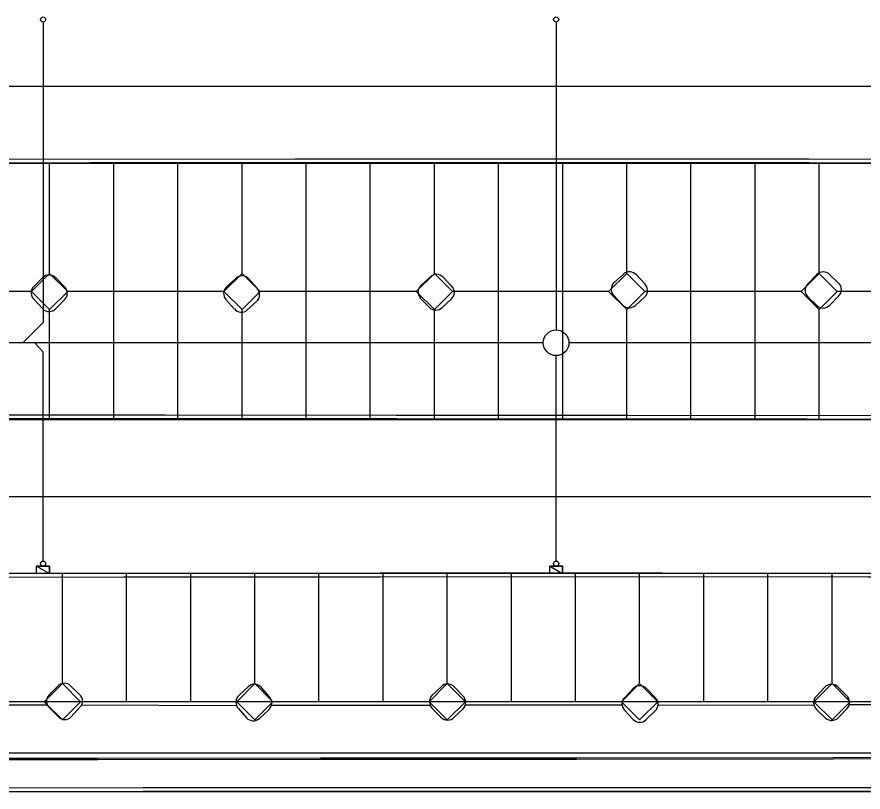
# Model space of a CAD drawing. Extents: x -264205 to -263659, y -1242401 to -1241986.
# Drawn here: x -263891.84 to -263858.86, y -1242301.5 to -1242271.27 of the extents above; entities that cross this region are included whole.
import ezdxf

# ---------------------------------------------------------------- set-up
doc = ezdxf.new("R2010")
doc.units = 0
for name, color, linetype in [('PROJEKT_OBRUBNIKY_KOMUNIKACIE', 7, 'Continuous'), ('PROJEKT_TDZ_VODOROVNE', 7, 'Continuous'), ('SITUACIA_DSP_2D', 7, 'Continuous'), ('SO_20-1_OBRUBNIKY_DOLNA_HRANA', 7, 'Continuous'), ('SO_20-1_OBRUBNIKY_HORNA_HRANA', 7, 'Continuous'), ('SO_20-2_OBRUBNIKY_DOLNA_HRANA', 7, 'Continuous'), ('SO_20-2_OBRUBNIKY_HORNA_HRANA', 7, 'Continuous')]:
    doc.layers.add(name, color=color, linetype=linetype)

msp = doc.modelspace()

# ---------------------------------------------------------------- linework, layer by layer
at = {"layer": 'PROJEKT_OBRUBNIKY_KOMUNIKACIE'}
for p, q in [((-263917.08, -1242276.982), (-263817.068, -1242276.982)), ((-263819.568, -1242286.982), (-263917.08, -1242286.982)), ((-263817.19, -1242292.982), (-263917.08, -1242292.982)), ((-263815.601, -1242297.982), (-263917.08, -1242297.982)), ((-263816.308, -1242299.982), (-263918.049, -1242299.982)), ((-263914.08, -1242301.482), (-263815.822, -1242301.482))]:
    msp.add_line(p, q, dxfattribs=at)
for points in [[(-263890.568, -1242281.275), (-263889.861, -1242281.982), (-263890.568, -1242282.689), (-263891.275, -1242281.982), (-263890.568, -1242281.275)], [(-263890.568, -1242281.275), (-263889.861, -1242281.982), (-263890.568, -1242282.689), (-263891.275, -1242281.982), (-263890.568, -1242281.275)], [(-263883.068, -1242281.275), (-263882.361, -1242281.982), (-263883.068, -1242282.689), (-263883.775, -1242281.982), (-263883.068, -1242281.275)], [(-263875.568, -1242281.275), (-263874.861, -1242281.982), (-263875.568, -1242282.689), (-263876.275, -1242281.982), (-263875.568, -1242281.275)], [(-263868.068, -1242281.275), (-263867.361, -1242281.982), (-263868.068, -1242282.689), (-263868.775, -1242281.982), (-263868.068, -1242281.275)], [(-263860.568, -1242281.275), (-263859.861, -1242281.982), (-263860.568, -1242282.689), (-263861.275, -1242281.982), (-263860.568, -1242281.275)], [(-263890.068, -1242297.275), (-263889.361, -1242297.982), (-263890.068, -1242298.689), (-263890.775, -1242297.982), (-263890.068, -1242297.275)], [(-263890.068, -1242297.275), (-263889.361, -1242297.982), (-263890.068, -1242298.689), (-263890.775, -1242297.982), (-263890.068, -1242297.275)], [(-263882.568, -1242297.275), (-263881.861, -1242297.982), (-263882.568, -1242298.689), (-263883.275, -1242297.982), (-263882.568, -1242297.275)], [(-263875.068, -1242297.275), (-263874.361, -1242297.982), (-263875.068, -1242298.689), (-263875.775, -1242297.982), (-263875.068, -1242297.275)], [(-263867.568, -1242297.275), (-263866.861, -1242297.982), (-263867.568, -1242298.689), (-263868.275, -1242297.982), (-263867.568, -1242297.275)], [(-263860.068, -1242297.275), (-263859.361, -1242297.982), (-263860.068, -1242298.689), (-263860.775, -1242297.982), (-263860.068, -1242297.275)]]:
    msp.add_lwpolyline(points, dxfattribs=at)
at = {"layer": 'PROJEKT_TDZ_VODOROVNE'}
for p, q in [((-263817.068, -1242273.982), (-263917.477, -1242273.982)), ((-263890.568, -1242281.275), (-263890.568, -1242276.982)), ((-263888.068, -1242281.982), (-263888.068, -1242276.982)), ((-263885.568, -1242281.982), (-263885.568, -1242276.982)), ((-263883.068, -1242281.275), (-263883.068, -1242276.982)), ((-263880.568, -1242281.982), (-263880.568, -1242276.982)), ((-263878.068, -1242281.982), (-263878.068, -1242276.982)), ((-263875.568, -1242281.275), (-263875.568, -1242276.982)), ((-263873.068, -1242281.982), (-263873.068, -1242276.982)), ((-263870.568, -1242281.982), (-263870.568, -1242276.982)), ((-263868.068, -1242281.275), (-263868.068, -1242276.982)), ((-263865.568, -1242281.982), (-263865.568, -1242276.982)), ((-263863.068, -1242281.982), (-263863.068, -1242276.982)), ((-263860.568, -1242281.275), (-263860.568, -1242276.982)), ((-263891.275, -1242281.982), (-263897.361, -1242281.982)), ((-263883.775, -1242281.982), (-263889.861, -1242281.982)), ((-263888.068, -1242286.982), (-263888.068, -1242281.982)), ((-263885.568, -1242286.982), (-263885.568, -1242281.982)), ((-263876.275, -1242281.982), (-263882.361, -1242281.982)), ((-263880.568, -1242286.982), (-263880.568, -1242281.982)), ((-263878.068, -1242286.982), (-263878.068, -1242281.982)), ((-263868.775, -1242281.982), (-263874.861, -1242281.982)), ((-263873.068, -1242286.982), (-263873.068, -1242281.982)), ((-263870.568, -1242286.982), (-263870.568, -1242281.982)), ((-263861.275, -1242281.982), (-263867.361, -1242281.982)), ((-263865.568, -1242286.982), (-263865.568, -1242281.982)), ((-263863.068, -1242286.982), (-263863.068, -1242281.982)), ((-263853.775, -1242281.982), (-263859.861, -1242281.982)), ((-263890.568, -1242286.982), (-263890.568, -1242282.689)), ((-263883.068, -1242286.982), (-263883.068, -1242282.689)), ((-263875.568, -1242286.982), (-263875.568, -1242282.689)), ((-263868.068, -1242286.982), (-263868.068, -1242282.689)), ((-263860.568, -1242286.982), (-263860.568, -1242282.689)), ((-263819.531, -1242289.994), (-263917.477, -1242289.994)), ((-263890.068, -1242297.275), (-263890.068, -1242292.982)), ((-263887.568, -1242297.982), (-263887.568, -1242292.982)), ((-263885.068, -1242297.982), (-263885.068, -1242292.982)), ((-263882.568, -1242297.275), (-263882.568, -1242292.982)), ((-263880.068, -1242297.982), (-263880.068, -1242292.982)), ((-263877.568, -1242297.982), (-263877.568, -1242292.982)), ((-263875.068, -1242297.275), (-263875.068, -1242292.982)), ((-263872.568, -1242297.982), (-263872.568, -1242292.982)), ((-263870.068, -1242297.982), (-263870.068, -1242292.982)), ((-263867.568, -1242297.275), (-263867.568, -1242292.982)), ((-263865.068, -1242297.982), (-263865.068, -1242292.982)), ((-263862.568, -1242297.982), (-263862.568, -1242292.982)), ((-263860.068, -1242297.275), (-263860.068, -1242292.982))]:
    msp.add_line(p, q, dxfattribs=at)
at = {"layer": 'SITUACIA_DSP_2D'}
for p, q in [((-263890.824, -1242271.473), (-263890.824, -1242283.187)), ((-263870.824, -1242271.473), (-263870.824, -1242283.482)), ((-263891.275, -1242281.982), (-263890.568, -1242281.275)), ((-263891.275, -1242281.982), (-263890.568, -1242281.275)), ((-263890.568, -1242281.275), (-263889.861, -1242281.982)), ((-263890.568, -1242281.275), (-263889.861, -1242281.982)), ((-263883.775, -1242281.982), (-263883.068, -1242281.275)), ((-263883.068, -1242281.275), (-263882.361, -1242281.982)), ((-263876.275, -1242281.982), (-263875.568, -1242281.275)), ((-263875.568, -1242281.275), (-263874.861, -1242281.982)), ((-263868.775, -1242281.982), (-263868.068, -1242281.275)), ((-263868.068, -1242281.275), (-263867.361, -1242281.982)), ((-263861.275, -1242281.982), (-263860.568, -1242281.275)), ((-263860.568, -1242281.275), (-263859.861, -1242281.982)), ((-263890.568, -1242282.689), (-263891.275, -1242281.982)), ((-263890.568, -1242282.689), (-263891.275, -1242281.982)), ((-263889.861, -1242281.982), (-263890.568, -1242282.689)), ((-263889.861, -1242281.982), (-263890.568, -1242282.689)), ((-263883.068, -1242282.689), (-263883.775, -1242281.982)), ((-263882.361, -1242281.982), (-263883.068, -1242282.689)), ((-263875.568, -1242282.689), (-263876.275, -1242281.982)), ((-263874.861, -1242281.982), (-263875.568, -1242282.689)), ((-263868.068, -1242282.689), (-263868.775, -1242281.982)), ((-263867.361, -1242281.982), (-263868.068, -1242282.689)), ((-263860.568, -1242282.689), (-263861.275, -1242281.982)), ((-263859.861, -1242281.982), (-263860.568, -1242282.689)), ((-263890.824, -1242283.187), (-263891.619, -1242283.982)), ((-263871.324, -1242283.982), (-263903.413, -1242283.982)), ((-263890.824, -1242284.343), (-263891.149, -1242283.982)), ((-263817.941, -1242283.982), (-263870.324, -1242283.982)), ((-263817.941, -1242283.982), (-263870.324, -1242283.982)), ((-263890.824, -1242292.492), (-263890.824, -1242284.343)), ((-263870.824, -1242292.492), (-263870.824, -1242284.482)), ((-263891.074, -1242292.693), (-263890.574, -1242292.693)), ((-263891.074, -1242292.983), (-263891.074, -1242292.693)), ((-263891.074, -1242292.693), (-263890.574, -1242292.983)), ((-263891.074, -1242292.693), (-263890.574, -1242292.983)), ((-263890.574, -1242292.693), (-263891.074, -1242292.693)), ((-263890.574, -1242292.693), (-263890.574, -1242292.983)), ((-263890.574, -1242292.983), (-263890.574, -1242292.693)), ((-263871.074, -1242292.693), (-263870.574, -1242292.693)), ((-263871.074, -1242292.983), (-263871.074, -1242292.693)), ((-263871.074, -1242292.693), (-263870.574, -1242292.983)), ((-263871.074, -1242292.693), (-263870.574, -1242292.983)), ((-263870.574, -1242292.693), (-263871.074, -1242292.693)), ((-263870.574, -1242292.693), (-263870.574, -1242292.983)), ((-263870.574, -1242292.983), (-263870.574, -1242292.693)), ((-263890.574, -1242292.983), (-263891.074, -1242292.983)), ((-263870.574, -1242292.983), (-263871.074, -1242292.983)), ((-263890.775, -1242297.982), (-263890.068, -1242297.275)), ((-263890.775, -1242297.982), (-263890.068, -1242297.275)), ((-263890.068, -1242297.275), (-263889.361, -1242297.982)), ((-263890.068, -1242297.275), (-263889.361, -1242297.982)), ((-263883.275, -1242297.982), (-263882.568, -1242297.275)), ((-263882.568, -1242297.275), (-263881.861, -1242297.982)), ((-263875.775, -1242297.982), (-263875.068, -1242297.275)), ((-263875.068, -1242297.275), (-263874.361, -1242297.982)), ((-263868.275, -1242297.982), (-263867.568, -1242297.275)), ((-263867.568, -1242297.275), (-263866.861, -1242297.982)), ((-263860.775, -1242297.982), (-263860.068, -1242297.275)), ((-263860.068, -1242297.275), (-263859.361, -1242297.982)), ((-263815.601, -1242297.982), (-263917.08, -1242297.982)), ((-263890.068, -1242298.689), (-263890.775, -1242297.982)), ((-263890.068, -1242298.689), (-263890.775, -1242297.982)), ((-263889.361, -1242297.982), (-263890.068, -1242298.689)), ((-263889.361, -1242297.982), (-263890.068, -1242298.689)), ((-263882.568, -1242298.689), (-263883.275, -1242297.982)), ((-263881.861, -1242297.982), (-263882.568, -1242298.689)), ((-263875.068, -1242298.689), (-263875.775, -1242297.982)), ((-263874.361, -1242297.982), (-263875.068, -1242298.689)), ((-263867.568, -1242298.689), (-263868.275, -1242297.982)), ((-263866.861, -1242297.982), (-263867.568, -1242298.689)), ((-263860.068, -1242298.689), (-263860.775, -1242297.982)), ((-263859.361, -1242297.982), (-263860.068, -1242298.689)), ((-263816.308, -1242299.982), (-263918.049, -1242299.982)), ((-263914.08, -1242301.482), (-263815.822, -1242301.482))]:
    msp.add_line(p, q, dxfattribs=at)
for centre, radius in [((-263890.824, -1242271.373), 0.1), ((-263870.824, -1242271.373), 0.1), ((-263870.824, -1242283.982), 0.5), ((-263890.824, -1242292.592), 0.1), ((-263870.824, -1242292.592), 0.1)]:
    msp.add_circle(centre, radius, dxfattribs=at)
at = {"layer": 'SO_20-1_OBRUBNIKY_DOLNA_HRANA'}
msp.add_lwpolyline([(-263913.884, -1242301.489), (-263907.893, -1242301.489), (-263900.89, -1242301.488), (-263893.898, -1242301.483), (-263886.917, -1242301.473), (-263879.922, -1242301.465), (-263872.91, -1242301.469), (-263865.929, -1242301.465), (-263859.932, -1242301.473), (-263850.941, -1242301.471), (-263843.947, -1242301.471), (-263836.942, -1242301.481), (-263829.943, -1242301.484), (-263823.945, -1242301.487), (-263818.452, -1242301.495), (-263816.42, -1242301.504)], dxfattribs=at)
at = {"layer": 'SO_20-1_OBRUBNIKY_HORNA_HRANA'}
msp.add_lwpolyline([(-263913.884, -1242301.344), (-263907.893, -1242301.343), (-263900.896, -1242301.344), (-263893.895, -1242301.338), (-263886.916, -1242301.328), (-263879.921, -1242301.324), (-263872.911, -1242301.324), (-263865.928, -1242301.325), (-263859.931, -1242301.327), (-263850.935, -1242301.324), (-263843.941, -1242301.331), (-263836.939, -1242301.332), (-263829.941, -1242301.342), (-263823.94, -1242301.343), (-263818.456, -1242301.352), (-263816.413, -1242301.358)], dxfattribs=at)
at = {"layer": 'SO_20-2_OBRUBNIKY_DOLNA_HRANA'}
for points in [[(-263816.727, -1242276.824), (-263824.896, -1242276.832), (-263841.932, -1242276.838), (-263860.969, -1242276.825), (-263872.991, -1242276.822), (-263881, -1242276.818), (-263897.019, -1242276.831), (-263905.035, -1242276.846), (-263913.057, -1242276.848), (-263917.557, -1242276.899)], [(-263817.074, -1242276.98), (-263824.904, -1242276.976), (-263831.918, -1242276.976), (-263841.931, -1242276.979), (-263850.949, -1242276.976), (-263860.958, -1242276.969), (-263872.991, -1242276.965), (-263880.996, -1242276.964), (-263889.006, -1242276.968), (-263897.017, -1242276.976), (-263905.035, -1242276.99), (-263913.048, -1242276.994), (-263917.092, -1242277.009)], [(-263819.103, -1242286.786), (-263819.439, -1242286.959), (-263828.996, -1242286.962), (-263838.005, -1242286.965), (-263845.009, -1242286.967), (-263853.017, -1242286.968), (-263861.032, -1242286.966), (-263868.037, -1242286.96), (-263877.037, -1242286.952), (-263886.053, -1242286.951), (-263895.068, -1242286.953), (-263904.067, -1242286.955), (-263910.084, -1242286.961), (-263917.346, -1242286.958)], [(-263819.419, -1242286.819), (-263828.995, -1242286.822), (-263838.007, -1242286.821), (-263845.022, -1242286.826), (-263853.012, -1242286.818), (-263861.03, -1242286.825), (-263868.034, -1242286.816), (-263877.043, -1242286.812), (-263886.05, -1242286.81), (-263895.064, -1242286.807), (-263904.07, -1242286.816), (-263910.08, -1242286.821), (-263917.062, -1242286.824)], [(-263817.492, -1242292.982), (-263829.632, -1242292.973), (-263839.651, -1242292.963), (-263849.653, -1242292.97), (-263858.67, -1242292.978), (-263866.671, -1242292.969), (-263877.683, -1242292.971), (-263887.693, -1242292.984), (-263898.705, -1242293.002), (-263909.705, -1242293.003), (-263917.41, -1242292.997)], [(-263817.431, -1242293.129), (-263829.63, -1242293.121), (-263839.649, -1242293.107), (-263849.656, -1242293.117), (-263858.667, -1242293.124), (-263866.668, -1242293.115), (-263877.682, -1242293.116), (-263887.695, -1242293.128), (-263898.705, -1242293.142), (-263909.706, -1242293.151), (-263917.057, -1242293.143)]]:
    msp.add_lwpolyline(points, dxfattribs=at)
at = {"layer": 'SO_20-2_OBRUBNIKY_HORNA_HRANA'}
for p, q in [((-263868.567, -1242281.632), (-263868.2, -1242281.301)), ((-263891.189, -1242281.786), (-263890.837, -1242281.438)), ((-263890.329, -1242281.453), (-263889.987, -1242281.8)), ((-263883.671, -1242281.795), (-263883.303, -1242281.466)), ((-263882.798, -1242281.489), (-263882.484, -1242281.856)), ((-263876.095, -1242281.746), (-263875.734, -1242281.419)), ((-263875.231, -1242281.425), (-263874.897, -1242281.767)), ((-263867.695, -1242281.337), (-263867.369, -1242281.686)), ((-263861.022, -1242281.695), (-263860.659, -1242281.324)), ((-263860.161, -1242281.315), (-263859.809, -1242281.652)), ((-263890.833, -1242282.659), (-263891.173, -1242282.298)), ((-263883.694, -1242282.294), (-263883.368, -1242282.661)), ((-263876.106, -1242282.248), (-263875.763, -1242282.609)), ((-263874.908, -1242282.271), (-263875.26, -1242282.604)), ((-263868.58, -1242282.139), (-263868.24, -1242282.499)), ((-263867.364, -1242282.191), (-263867.735, -1242282.523)), ((-263860.654, -1242282.531), (-263861.005, -1242282.193)), ((-263859.808, -1242282.155), (-263860.154, -1242282.511)), ((-263889.992, -1242282.312), (-263890.335, -1242282.653)), ((-263882.5, -1242282.373), (-263882.864, -1242282.702)), ((-263890.601, -1242297.725), (-263890.252, -1242297.373)), ((-263889.755, -1242297.357), (-263889.399, -1242297.699)), ((-263882.829, -1242297.4), (-263883.183, -1242297.73)), ((-263882.002, -1242297.785), (-263882.324, -1242297.417)), ((-263875.664, -1242297.737), (-263875.307, -1242297.396)), ((-263874.795, -1242297.402), (-263874.458, -1242297.752)), ((-263867.803, -1242297.45), (-263868.151, -1242297.816)), ((-263866.951, -1242297.823), (-263867.303, -1242297.459)), ((-263860.689, -1242297.775), (-263860.344, -1242297.411)), ((-263859.839, -1242297.399), (-263859.5, -1242297.74)), ((-263890.657, -1242298.112), (-263896.924, -1242298.121)), ((-263883.278, -1242298.135), (-263889.325, -1242298.119)), ((-263875.734, -1242298.121), (-263881.922, -1242298.125)), ((-263868.255, -1242298.118), (-263874.363, -1242298.116)), ((-263860.772, -1242298.118), (-263866.849, -1242298.121)), ((-263853.271, -1242298.108), (-263859.398, -1242298.098)), ((-263890.223, -1242298.572), (-263890.573, -1242298.222)), ((-263889.385, -1242298.198), (-263889.728, -1242298.575)), ((-263883.21, -1242298.244), (-263882.892, -1242298.608)), ((-263882.391, -1242298.63), (-263882.027, -1242298.292)), ((-263875.312, -1242298.588), (-263875.652, -1242298.241)), ((-263874.797, -1242298.587), (-263874.452, -1242298.258)), ((-263868.157, -1242298.307), (-263867.816, -1242298.673)), ((-263866.963, -1242298.339), (-263867.322, -1242298.687)), ((-263860.316, -1242298.622), (-263860.671, -1242298.277)), ((-263859.479, -1242298.245), (-263859.814, -1242298.596))]:
    msp.add_line(p, q, dxfattribs=at)
for points in [[(-263818.454, -1242300.127), (-263820.114, -1242300.153), (-263830.062, -1242300.171), (-263840.06, -1242300.171), (-263850.054, -1242300.16), (-263860.027, -1242300.174), (-263870.031, -1242300.18), (-263880.008, -1242300.187), (-263888.684, -1242300.195), (-263899.013, -1242300.19), (-263908.987, -1242300.212), (-263915.978, -1242300.22), (-263917.721, -1242300.207)], [(-263818.504, -1242300.177), (-263820.112, -1242300.193), (-263830.062, -1242300.221), (-263840.06, -1242300.221), (-263850.054, -1242300.21), (-263860.027, -1242300.224), (-263870.031, -1242300.23), (-263880.008, -1242300.237), (-263888.684, -1242300.245), (-263899.013, -1242300.24), (-263908.987, -1242300.262), (-263915.978, -1242300.27), (-263917.654, -1242300.257)]]:
    msp.add_lwpolyline(points, dxfattribs=at)
for centre, major_axis, ratio, start_param, end_param in [((-263890.59, -1242281.701), (-0.35, 0.087), 0.998932, 4.145925, 5.708033), ((-263875.485, -1242281.654), (-0.335, -0.071), 0.999339, 3.666159, 5.317438), ((-263867.965, -1242281.57), (-0.352, -0.062), 0.999702, 3.679514, 5.255314), ((-263860.406, -1242281.573), (-0.331, -0.13), 0.999188, 3.579337, 5.132842), ((-263883.061, -1242281.718), (-0.349, -0.014), 0.999726, 3.817259, 5.438361), ((-263868.323, -1242281.892), (0.053, -0.353), 0.999424, 3.746783, 5.32766), ((-263890.935, -1242282.034), (0.149, -0.323), 0.999687, 3.506909, 5.116807), ((-263890.234, -1242282.054), (0.287, 0.208), 0.999705, 4.838558, 6.453799), ((-263883.436, -1242282.056), (0.154, -0.315), 0.999575, 3.419425, 5.002674), ((-263882.744, -1242282.107), (0.149, 0.329), 0.999382, 4.309539, 5.905305), ((-263875.85, -1242282.002), (-0.215, -0.283), 0.99853, 4.554045, 6.126907), ((-263875.132, -1242282.014), (-0.246, 0.236), 0.999822, 3.053112, 4.718361), ((-263867.616, -1242281.941), (0.342, 0.096), 0.99983, 5.22782, 6.810775), ((-263860.769, -1242281.936), (0.104, -0.333), 0.999545, 3.648853, 5.237105), ((-263860.049, -1242281.904), (0.135, 0.321), 0.999948, 4.303653, 5.919728), ((-263875.514, -1242282.356), (0.354, -0.018), 0.999439, 3.983891, 5.559673), ((-263867.976, -1242282.272), (0.156, -0.311), 0.999742, 4.957365, 6.582649), ((-263860.414, -1242282.272), (0.329, -0.13), 0.99878, 4.341802, 5.91614), ((-263890.587, -1242282.412), (0.325, 0.128), 0.999857, 3.553594, 5.143094), ((-263883.096, -1242282.436), (0.215, -0.28), 0.998973, 4.749049, 6.346968), ((-263889.996, -1242297.602), (-0.341, -0.044), 0.998016, 3.809101, 5.423751), ((-263882.584, -1242297.637), (-0.341, 0.011), 0.99964, 3.878149, 5.546629), ((-263875.054, -1242297.635), (-0.347, 0.034), 0.999749, 3.974685, 5.624644), ((-263867.558, -1242297.713), (-0.354, -0.063), 0.999142, 3.750126, 5.28599), ((-263860.086, -1242297.654), (-0.351, 0.053), 0.999406, 4.093364, 5.677882), ((-263890.344, -1242297.96), (-0.133, -0.322), 0.998926, 4.364518, 5.956906), ((-263889.623, -1242297.955), (-0.039, 0.338), 0.99974, 3.800291, 5.448448), ((-263882.944, -1242298), (-0.098, -0.348), 0.999649, 4.140893, 5.727283), ((-263882.263, -1242298.026), (-0.026, 0.355), 0.996702, 3.797246, 5.384184), ((-263875.401, -1242297.983), (0.137, -0.333), 0.999985, 3.56897, 5.12029), ((-263874.693, -1242298.008), (0.142, 0.317), 0.999901, 4.331022, 5.961844), ((-263860.437, -1242298.017), (-0.049, -0.346), 0.999426, 4.087404, 5.6918), ((-263859.743, -1242298.003), (-0.015, 0.358), 0.999575, 3.929578, 5.4952), ((-263867.921, -1242298.064), (-0.224, 0.253), 0.999784, 0.022173, 1.647004), ((-263867.201, -1242298.075), (0.132, 0.33), 0.999753, 4.256123, 5.880954), ((-263889.974, -1242298.32), (0.342, -0.091), 0.99971, 4.192583, 5.74077), ((-263882.631, -1242298.378), (0.337, -0.086), 0.99981, 4.112809, 5.723997), ((-263875.055, -1242298.337), (0.354, 0.064), 0.999446, 3.737774, 5.335124), ((-263867.562, -1242298.438), (0.341, 0.054), 0.999465, 3.729392, 5.322172), ((-263860.078, -1242298.353), (0.244, 0.263), 0.999963, 3.166099, 4.717299)]:
    msp.add_ellipse(centre, major_axis=major_axis, ratio=ratio, start_param=start_param, end_param=end_param, dxfattribs=at)

doc.saveas('drawing.dxf')
